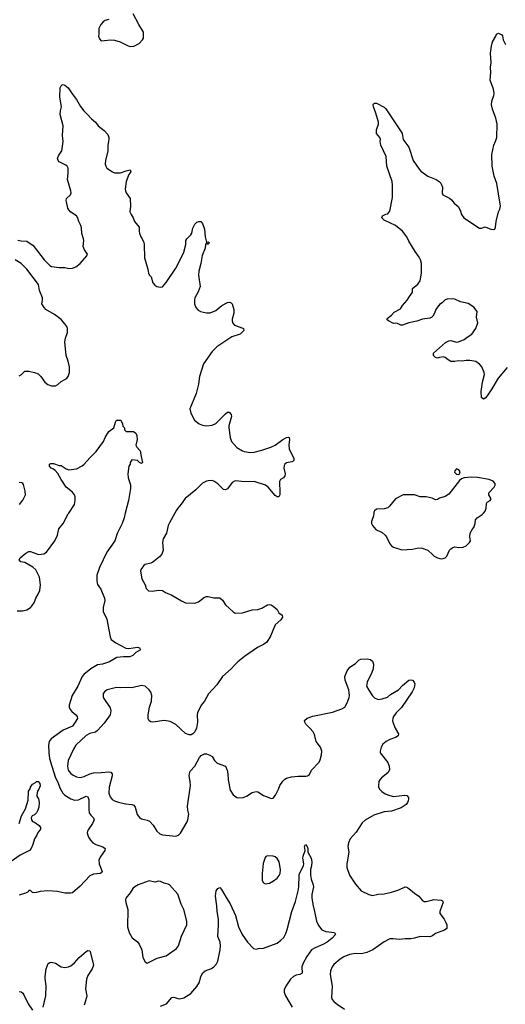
# Model space of a CAD drawing. Header units: inches. Extents: x 1834610 to 2027685, y 642842 to 774116.
# Tile 441 of 632: x 1925676 to 1930760, y 724860 to 735162. Entities that reach past the tile are written whole.
import ezdxf

# ---------------------------------------------------------------- set-up
doc = ezdxf.new("R2010")
doc.units = ezdxf.units.IN
doc.header["$MEASUREMENT"] = 0
for name, color, linetype in [('B9722', 7, 'Continuous'), ('B9723', 7, 'Continuous'), ('B9732', 7, 'Continuous'), ('B9733', 7, 'Continuous')]:
    doc.layers.add(name, color=color, linetype=linetype)

msp = doc.modelspace()

# ---------------------------------------------------------------- linework, layer by layer
at = {"layer": 'B9722', "color": 5}
for points, elevation in [([(1925650, 728975), (1925704, 728976), (1925752, 728988), (1925788, 729010), (1925798, 729022), (1925832, 729068), (1925846, 729110), (1925870, 729150), (1925885, 729190), (1925895, 729250), (1925882, 729330), (1925844, 729404), (1925815, 729435), (1925730, 729481), (1925689, 729490), (1925669, 729510), (1925681, 729530), (1925739, 729581), (1925770, 729599), (1925790, 729598), (1925873, 729567), (1925930, 729573), (1925958, 729590), (1926042, 729710), (1926070, 729770), (1926087, 729833), (1926131, 729889), (1926184, 729990), (1926191, 730000)], 460), ([(1926781, 730000), (1926768, 729950), (1926748, 729890), (1926695, 729785), (1926673, 729710), (1926588, 729592), (1926510, 729430), (1926484, 729350), (1926482, 729290), (1926492, 729252), (1926524, 729204), (1926564, 729110), (1926566, 729086), (1926549, 729010), (1926549, 728970), (1926589, 728889), (1926623, 728703), (1926635, 728675), (1926682, 728642), (1926787, 728587), (1926817, 728583), (1926910, 728595), (1926931, 728590), (1926942, 728570), (1926890, 728539), (1926859, 728510), (1926830, 728496), (1926764, 728496), (1926692, 728488), (1926617, 728443), (1926542, 728418), (1926490, 728410), (1926419, 728370), (1926349, 728311), (1926330, 728288), (1926284, 728190), (1926225, 728090), (1926194, 727990), (1926194, 727970), (1926204, 727944), (1926222, 727922), (1926263, 727890), (1926278, 727870), (1926280, 727850), (1926258, 727810), (1926228, 727770), (1926131, 727729), (1926004, 727636), (1925986, 727610), (1925978, 727570), (1925980, 727490), (1925988, 727432), (1926011, 727350), (1926049, 727230), (1926070, 727190), (1926098, 727118), (1926127, 727070), (1926149, 727049), (1926210, 727010), (1926250, 726997), (1926290, 726998), (1926370, 727036), (1926390, 727030), (1926398, 726998), (1926399, 726899), (1926404, 726864), (1926419, 726839), (1926450, 726810), (1926455, 726790), (1926438, 726750), (1926394, 726686), (1926385, 726670), (1926383, 726650), (1926396, 726610), (1926416, 726576), (1926440, 726550), (1926474, 726530), (1926546, 726506), (1926571, 726490), (1926567, 726470), (1926526, 726410), (1926505, 726370), (1926509, 726330), (1926538, 726250), (1926530, 726237), (1926518, 726230), (1926450, 726221), (1926410, 726203), (1926310, 726095), (1926230, 726026), (1926210, 726021), (1926150, 726023), (1926070, 726039), (1925970, 726047), (1925890, 726041), (1925850, 726028), (1925825, 726025), (1925809, 726030), (1925790, 726052), (1925770, 726049), (1925763, 726037), (1925737, 726023), (1925670, 726002)], 460), ([(1927300, 730000), (1927244, 729896), (1927231, 729869), (1927212, 729790), (1927179, 729730), (1927172, 729690), (1927177, 729610), (1927164, 729570), (1927138, 729542), (1927070, 729486), (1927050, 729476), (1926990, 729461), (1926975, 729450), (1926945, 729410), (1926941, 729390), (1926956, 729310), (1926988, 729250), (1926999, 729210), (1927025, 729185), (1927063, 729183), (1927130, 729193), (1927170, 729188), (1927201, 729170), (1927270, 729141), (1927370, 729080), (1927410, 729062), (1927510, 729056), (1927548, 729072), (1927610, 729121), (1927630, 729127), (1927650, 729127), (1927710, 729113), (1927770, 729111), (1927799, 729090), (1927830, 729041), (1927910, 728965), (1927932, 728952), (1928010, 728956), (1928110, 728987), (1928170, 728991), (1928210, 729004), (1928270, 729041), (1928290, 729043), (1928310, 729039), (1928330, 729027), (1928370, 728990), (1928390, 728956), (1928425, 728930), (1928427, 728910), (1928410, 728881), (1928351, 728830), (1928302, 728710), (1928264, 728650), (1928230, 728624), (1928167, 728593), (1928030, 728500), (1927958, 728442), (1927927, 728413), (1927891, 728369), (1927799, 728290), (1927738, 728202), (1927652, 728108), (1927610, 728033), (1927576, 727990), (1927539, 727910), (1927534, 727890), (1927536, 727810), (1927528, 727750), (1927510, 727709), (1927490, 727689), (1927470, 727678), (1927450, 727678), (1927410, 727692), (1927310, 727786), (1927250, 727819), (1927190, 727830), (1927070, 727811), (1927050, 727814), (1927030, 727824), (1927021, 727850), (1927022, 727890), (1927036, 727970), (1927056, 728030), (1927059, 728090), (1927047, 728127), (1927032, 728150), (1926990, 728187), (1926950, 728195), (1926850, 728171), (1926790, 728176), (1926731, 728171), (1926690, 728175), (1926590, 728149), (1926564, 728130), (1926551, 728110), (1926548, 728070), (1926622, 727962), (1926630, 727930), (1926622, 727890), (1926560, 727800), (1926490, 727723), (1926470, 727708), (1926410, 727692), (1926370, 727671), (1926263, 727570), (1926238, 727530), (1926182, 727410), (1926176, 727350), (1926184, 727310), (1926190, 727298), (1926210, 727275), (1926237, 727257), (1926270, 727241), (1926310, 727232), (1926350, 727242), (1926409, 727271), (1926450, 727283), (1926530, 727284), (1926610, 727293), (1926630, 727290), (1926644, 727270), (1926644, 727250), (1926612, 727130), (1926609, 727070), (1926624, 727030), (1926644, 727004), (1926668, 726988), (1926710, 726974), (1926783, 726957), (1926850, 726950), (1926870, 726942), (1926883, 726923), (1926907, 726847), (1926930, 726814), (1926950, 726799), (1927010, 726787), (1927035, 726775), (1927074, 726734), (1927111, 726670), (1927142, 726642), (1927170, 726632), (1927310, 726619), (1927339, 726630), (1927359, 726650), (1927429, 726770), (1927437, 726790), (1927445, 726850), (1927436, 726890), (1927434, 726934), (1927465, 727150), (1927462, 727190), (1927450, 727250), (1927452, 727270), (1927462, 727298), (1927509, 727351), (1927557, 727443), (1927577, 727463), (1927610, 727479), (1927630, 727479), (1927668, 727468), (1927690, 727451), (1927716, 727410), (1927743, 727383), (1927831, 727351), (1927847, 727310), (1927856, 727270), (1927858, 727210), (1927881, 727101), (1927910, 727052), (1927950, 727025), (1927970, 727021), (1928016, 727024), (1928050, 727039), (1928110, 727075), (1928150, 727087), (1928170, 727083), (1928230, 727045), (1928285, 727025), (1928310, 727012), (1928330, 727018), (1928353, 727047), (1928385, 727110), (1928399, 727150), (1928430, 727196), (1928450, 727216), (1928470, 727227), (1928522, 727238), (1928590, 727246), (1928670, 727247), (1928690, 727251), (1928710, 727263), (1928732, 727308), (1928810, 727392), (1928822, 727418), (1928835, 727470), (1928838, 727510), (1928833, 727530), (1928824, 727550), (1928781, 727610), (1928762, 727682), (1928749, 727710), (1928715, 727750), (1928672, 727790), (1928660, 727810), (1928656, 727830), (1928686, 727854), (1928746, 727874), (1928950, 727918), (1929050, 727951), (1929079, 727970), (1929106, 728014), (1929125, 728070), (1929127, 728090), (1929122, 728150), (1929084, 728250), (1929079, 728290), (1929103, 728350), (1929132, 728388), (1929190, 728425), (1929230, 728465), (1929249, 728471), (1929315, 728475), (1929350, 728466), (1929370, 728451), (1929379, 728419), (1929376, 728370), (1929362, 728330), (1929312, 728230), (1929308, 728190), (1929330, 728147), (1929370, 728087), (1929390, 728068), (1929430, 728050), (1929470, 728055), (1929527, 728073), (1929558, 728102), (1929641, 728150), (1929684, 728196), (1929750, 728251), (1929770, 728255), (1929790, 728251), (1929807, 728230), (1929813, 728213), (1929805, 728170), (1929785, 728130), (1929674, 727966), (1929619, 727910), (1929590, 727870), (1929582, 727850), (1929578, 727830), (1929582, 727810), (1929607, 727750), (1929641, 727690), (1929638, 727670), (1929611, 727650), (1929550, 727632), (1929511, 727610), (1929479, 727581), (1929461, 727550), (1929451, 727510), (1929451, 727490), (1929530, 727390), (1929544, 727350), (1929546, 727314), (1929530, 727280), (1929463, 727230), (1929447, 727210), (1929437, 727190), (1929431, 727150), (1929433, 727130), (1929447, 727107), (1929466, 727086), (1929503, 727063), (1929550, 727043), (1929590, 727033), (1929707, 727047), (1929730, 727046), (1929745, 727025), (1929748, 727010), (1929744, 726990), (1929736, 726970), (1929721, 726950), (1929670, 726916), (1929570, 726880), (1929490, 726873), (1929382, 726838), (1929292, 726788), (1929262, 726758), (1929199, 726661), (1929136, 726590), (1929118, 726550), (1929110, 726510), (1929120, 726450), (1929100, 726330), (1929102, 726290), (1929129, 726210), (1929190, 726117), (1929250, 726047), (1929330, 726007), (1929370, 725999), (1929430, 726013), (1929490, 726017), (1929570, 726034), (1929644, 726056), (1929710, 726088), (1929730, 726085), (1929750, 726073), (1929810, 726022), (1929856, 725990), (1929891, 725950), (1929910, 725936), (1929930, 725935), (1930000, 725953)], 480), ([(1929383, 730000), (1929380, 729970), (1929360, 729910), (1929359, 729890), (1929368, 729870), (1929406, 729826), (1929470, 729796), (1929503, 729770), (1929517, 729750), (1929550, 729679), (1929570, 729656), (1929590, 729642), (1929676, 729616), (1929790, 729621), (1929850, 729636), (1929890, 729633), (1929950, 729610), (1930000, 729564)], 520), ([(1925669, 726750), (1925696, 726830), (1925735, 726905), (1925765, 726995), (1925769, 727090), (1925785, 727115), (1925790, 727132), (1925810, 727162), (1925840, 727180), (1925850, 727191), (1925870, 727191), (1925885, 727170), (1925890, 727146), (1925876, 727110), (1925861, 727090), (1925855, 727050), (1925856, 727036), (1925871, 727010), (1925881, 726970), (1925877, 726923), (1925865, 726890), (1925850, 726864), (1925830, 726841), (1925808, 726832), (1925796, 726810), (1925798, 726790), (1925810, 726772), (1925830, 726765), (1925878, 726730), (1925892, 726710), (1925892, 726692), (1925861, 726650), (1925855, 726630), (1925831, 726590), (1925814, 726530), (1925796, 726490), (1925778, 726470), (1925679, 726421), (1925550, 726331)], 440), ([(1927150, 724839), (1927214, 724866), (1927270, 724930), (1927290, 724935), (1927330, 724920), (1927350, 724917), (1927393, 724927), (1927466, 724974), (1927490, 724996), (1927530, 725047), (1927557, 725090), (1927572, 725150), (1927593, 725190), (1927619, 725210), (1927684, 725236), (1927710, 725253), (1927737, 725283), (1927751, 725310), (1927776, 725430), (1927778, 725470), (1927773, 725510), (1927751, 725570), (1927758, 725690), (1927756, 725750), (1927742, 725830), (1927740, 725890), (1927727, 725990), (1927733, 726047), (1927750, 726071), (1927770, 726082), (1927790, 726062), (1927836, 725976), (1927878, 725910), (1927935, 725790), (1927967, 725670), (1928006, 725590), (1928061, 725510), (1928125, 725445), (1928150, 725438), (1928175, 725445), (1928230, 725447), (1928370, 725500), (1928411, 725529), (1928440, 725560), (1928461, 725599), (1928477, 725643), (1928525, 725830), (1928563, 725937), (1928592, 726048), (1928598, 726090), (1928600, 726210), (1928606, 726230), (1928647, 726310), (1928652, 726330), (1928641, 726390), (1928643, 726410), (1928664, 726470), (1928659, 726510), (1928669, 726530), (1928685, 726510), (1928691, 726491), (1928691, 726450), (1928727, 726390), (1928735, 726350), (1928732, 726310), (1928719, 726270), (1928719, 726210), (1928727, 726170), (1928750, 726111), (1928752, 726090), (1928736, 726010), (1928735, 725970), (1928747, 725890), (1928764, 725830), (1928782, 725730), (1928803, 725683), (1928838, 725638), (1928882, 725622), (1928970, 725610), (1928983, 725590), (1928947, 725550), (1928895, 725510), (1928850, 725485), (1928768, 725450), (1928732, 725428), (1928681, 725359), (1928643, 725290), (1928630, 725250), (1928633, 725187), (1928610, 725171), (1928570, 725164), (1928542, 725150), (1928510, 725121), (1928463, 725050), (1928446, 725010), (1928446, 724986), (1928458, 724950), (1928530, 724830)], 460), ([(1930000, 725580), (1929990, 725573), (1929970, 725566), (1929870, 725569), (1929810, 725550), (1929770, 725545), (1929710, 725545), (1929650, 725538), (1929585, 725545), (1929550, 725543), (1929490, 725513), (1929373, 725430), (1929310, 725401), (1929254, 725386), (1929190, 725390), (1929130, 725380), (1929070, 725358), (1929030, 725333), (1928964, 725276), (1928946, 725250), (1928930, 725210), (1928927, 725170), (1928947, 725050), (1928939, 724930), (1928947, 724910), (1928964, 724890), (1929000, 724860), (1929075, 724810)], 480), ([(1925922, 724830), (1925950, 724950), (1925952, 725052), (1925942, 725130), (1925943, 725150), (1925954, 725230), (1925974, 725286), (1925990, 725298), (1926010, 725299), (1926049, 725289), (1926110, 725250), (1926150, 725245), (1926188, 725252), (1926210, 725262), (1926250, 725292), (1926297, 725350), (1926370, 725413), (1926390, 725424), (1926410, 725418), (1926412, 725412), (1926450, 725270), (1926434, 725230), (1926390, 725161), (1926376, 725124), (1926363, 725023), (1926377, 724950), (1926375, 724930), (1926350, 724850)], 460), ([(1925670, 724995), (1925690, 724991), (1925710, 724975), (1925720, 724960), (1925766, 724866), (1925810, 724798)], 460)]:
    msp.add_lwpolyline(points, dxfattribs=dict(at, elevation=elevation))
at = {"layer": 'B9722', "color": 5, "elevation": 480}
for points in [[(1928270, 726413), (1928254, 726406), (1928245, 726395), (1928226, 726334), (1928215, 726230), (1928214, 726154), (1928230, 726131), (1928250, 726121), (1928290, 726128), (1928333, 726150), (1928370, 726179), (1928392, 726208), (1928402, 726230), (1928408, 726270), (1928392, 726350), (1928370, 726385), (1928350, 726403), (1928330, 726409)], [(1927030, 726150), (1926915, 726110), (1926882, 726090), (1926860, 726070), (1926834, 726026), (1926788, 725970), (1926784, 725950), (1926786, 725926), (1926807, 725850), (1926806, 725670), (1926822, 725610), (1926854, 725554), (1926910, 725515), (1926928, 725490), (1926954, 725430), (1926965, 725350), (1926990, 725305), (1927010, 725291), (1927030, 725301), (1927116, 725344), (1927210, 725368), (1927318, 725442), (1927337, 725470), (1927369, 725571), (1927426, 725690), (1927424, 725730), (1927393, 725850), (1927368, 725908), (1927332, 726012), (1927244, 726110), (1927230, 726118), (1927187, 726127), (1927150, 726146), (1927130, 726148), (1927090, 726139)]]:
    msp.add_lwpolyline(points, close=True, dxfattribs=at)
at = {"layer": 'B9723', "color": 5}
for points, elevation in [([(1926610, 735163), (1926570, 735152), (1926550, 735138), (1926525, 735110), (1926505, 735070), (1926503, 735030), (1926506, 735010), (1926501, 734990), (1926510, 734962), (1926530, 734941), (1926630, 734951), (1926670, 734946), (1926729, 734929), (1926810, 734888), (1926837, 734883), (1926870, 734886), (1926927, 734913), (1926961, 734950), (1926972, 734970), (1926972, 735030), (1926923, 735110), (1926863, 735223)], 520), ([(1925656, 732856), (1925690, 732848), (1925750, 732846), (1925818, 732798), (1925932, 732650), (1925990, 732590), (1926010, 732579), (1926090, 732570), (1926150, 732570), (1926190, 732559), (1926230, 732561), (1926265, 732575), (1926310, 732611), (1926379, 732690), (1926384, 732710), (1926380, 732720), (1926353, 732753), (1926339, 732790), (1926347, 732850), (1926345, 732870), (1926325, 732925), (1926323, 732983), (1926316, 733010), (1926294, 733050), (1926284, 733084), (1926270, 733109), (1926210, 733149), (1926191, 733171), (1926181, 733190), (1926165, 733255), (1926162, 733270), (1926167, 733290), (1926209, 733330), (1926215, 733350), (1926212, 733370), (1926175, 733490), (1926183, 733557), (1926182, 733610), (1926173, 733630), (1926160, 733640), (1926090, 733674), (1926077, 733690), (1926073, 733710), (1926081, 733739), (1926116, 733790), (1926131, 733889), (1926125, 733950), (1926130, 734050), (1926101, 734170), (1926103, 734210), (1926112, 734250), (1926095, 734350), (1926101, 734450), (1926109, 734471), (1926120, 734480), (1926130, 734483), (1926150, 734477), (1926184, 734450), (1926225, 734385), (1926270, 734327), (1926312, 734252), (1926347, 734207), (1926388, 734168), (1926426, 734126), (1926468, 734090), (1926497, 734050), (1926561, 734001), (1926599, 733959), (1926608, 733930), (1926608, 733910), (1926599, 733850), (1926600, 733790), (1926575, 733690), (1926572, 733652), (1926577, 733630), (1926589, 733609), (1926646, 733570), (1926670, 733559), (1926730, 733559), (1926790, 733581), (1926834, 733590), (1926838, 733570), (1926819, 733541), (1926790, 733470), (1926781, 733390), (1926783, 733370), (1926791, 733350), (1926834, 733290), (1926836, 733210), (1926830, 733150), (1926842, 733122), (1926864, 733090), (1926879, 733050), (1926927, 732990), (1926925, 732950), (1926930, 732930), (1926945, 732890), (1926959, 732870), (1926976, 732830), (1926980, 732810), (1926984, 732670), (1927017, 732550), (1927023, 732510), (1927031, 732491), (1927051, 732470), (1927068, 732410), (1927090, 732383), (1927110, 732371), (1927130, 732367), (1927150, 732364), (1927170, 732368), (1927210, 732411), (1927310, 732563), (1927346, 732630), (1927393, 732730), (1927415, 732810), (1927416, 732850), (1927426, 732870), (1927468, 732912), (1927477, 732930), (1927490, 732982), (1927510, 733022), (1927530, 733045), (1927550, 733051), (1927572, 733050), (1927591, 733031), (1927610, 732970), (1927616, 732890), (1927630, 732834), (1927644, 732836), (1927658, 732830), (1927650, 732809), (1927630, 732826), (1927622, 732810), (1927619, 732770), (1927586, 732694), (1927572, 732610), (1927550, 732530), (1927548, 732490), (1927565, 732370), (1927545, 732315), (1927510, 732250), (1927505, 732230), (1927507, 732190), (1927521, 732150), (1927543, 732123), (1927568, 732108), (1927630, 732096), (1927670, 732096), (1927730, 732118), (1927793, 732170), (1927850, 732204), (1927870, 732207), (1927890, 732201), (1927899, 732190), (1927919, 732130), (1927918, 732090), (1927902, 732030), (1927900, 732010), (1927906, 731986), (1927924, 731964), (1928013, 731933), (1928018, 731930), (1928023, 731910), (1927985, 731870), (1927896, 731844), (1927741, 731739), (1927690, 731690), (1927600, 731560), (1927557, 731430), (1927547, 731350), (1927522, 731250), (1927458, 731090), (1927466, 731046), (1927507, 730970), (1927555, 730935), (1927590, 730921), (1927630, 730914), (1927690, 730919), (1927730, 730936), (1927830, 731039), (1927850, 731054), (1927870, 731055), (1927890, 731030), (1927893, 731010), (1927866, 730914), (1927864, 730890), (1927881, 730790), (1927895, 730750), (1927950, 730684), (1928007, 730650), (1928025, 730645), (1928090, 730635), (1928130, 730638), (1928210, 730658), (1928304, 730690), (1928350, 730710), (1928430, 730770), (1928470, 730790), (1928490, 730794), (1928496, 730790), (1928501, 730770), (1928493, 730710), (1928498, 730670), (1928547, 730570), (1928546, 730550), (1928538, 730542), (1928525, 730535), (1928470, 730524), (1928451, 730510), (1928444, 730496), (1928442, 730470), (1928456, 730410), (1928453, 730390), (1928436, 730370), (1928405, 730350), (1928395, 730330), (1928401, 730210), (1928399, 730190), (1928390, 730169), (1928370, 730169), (1928350, 730184), (1928276, 730270), (1928250, 730291), (1928130, 730331), (1928033, 730327), (1927930, 730336), (1927902, 730318), (1927850, 730252), (1927830, 730241), (1927810, 730246), (1927750, 730307), (1927710, 730335), (1927680, 730340), (1927650, 730338), (1927630, 730334), (1927590, 730312), (1927519, 730241), (1927408, 730152), (1927368, 730092), (1927330, 730052), (1927316, 730030), (1927300, 730000)], 480), ([(1930000, 732061), (1930000, 732060), (1929990, 732048), (1929970, 732038), (1929894, 732030), (1929834, 732006), (1929750, 731989), (1929684, 731964), (1929665, 731965), (1929630, 731984), (1929612, 731988), (1929590, 731984), (1929538, 732010), (1929523, 732023), (1929518, 732030), (1929523, 732037), (1929569, 732070), (1929597, 732103), (1929664, 732136), (1929685, 732170), (1929734, 732226), (1929756, 732264), (1929776, 732290), (1929787, 732310), (1929790, 732350), (1929844, 732396), (1929869, 732430), (1929884, 732510), (1929884, 732610), (1929873, 732650), (1929858, 732678), (1929815, 732735), (1929750, 732845), (1929730, 732889), (1929684, 732950), (1929610, 733007), (1929490, 733063), (1929468, 733090), (1929474, 733110), (1929510, 733128), (1929530, 733131), (1929550, 733158), (1929579, 733301), (1929580, 733430), (1929574, 733470), (1929519, 733630), (1929512, 733730), (1929456, 733850), (1929449, 733891), (1929453, 733910), (1929445, 733930), (1929412, 733972), (1929412, 734010), (1929431, 734069), (1929433, 734090), (1929405, 734185), (1929379, 734250), (1929376, 734270), (1929380, 734281), (1929390, 734290), (1929410, 734289), (1929490, 734246), (1929510, 734228), (1929671, 733990), (1929680, 733970), (1929691, 733910), (1929697, 733897), (1929749, 733829), (1929796, 733690), (1929857, 733597), (1929877, 733577), (1929950, 733525), (1930000, 733505)], 480), ([(1925670, 731435), (1925696, 731450), (1925730, 731485), (1925770, 731485), (1925832, 731470), (1925870, 731455), (1925897, 731430), (1925939, 731370), (1925970, 731346), (1926010, 731331), (1926049, 731331), (1926076, 731344), (1926110, 731376), (1926150, 731396), (1926169, 731410), (1926184, 731430), (1926196, 731470), (1926197, 731530), (1926184, 731590), (1926162, 731650), (1926147, 731790), (1926155, 731830), (1926177, 731890), (1926177, 731930), (1926169, 731950), (1926150, 731981), (1926110, 732026), (1926039, 732079), (1925950, 732129), (1925932, 732152), (1925909, 732190), (1925915, 732225), (1925914, 732250), (1925884, 732330), (1925871, 732390), (1925752, 732552), (1925691, 732611), (1925628, 732648)], 480), ([(1926191, 730000), (1926250, 730090), (1926258, 730130), (1926257, 730170), (1926251, 730191), (1926230, 730217), (1926161, 730270), (1926110, 730350), (1926075, 730415), (1926046, 730446), (1926023, 730463), (1926006, 730470), (1925989, 730490), (1925989, 730511), (1926003, 730517), (1926030, 730518), (1926090, 730498), (1926110, 730498), (1926163, 730463), (1926190, 730453), (1926270, 730464), (1926330, 730493), (1926352, 730510), (1926410, 730579), (1926476, 730644), (1926552, 730750), (1926570, 730791), (1926610, 730854), (1926662, 730890), (1926679, 730950), (1926690, 730972), (1926727, 730973), (1926734, 730970), (1926752, 730932), (1926754, 730910), (1926772, 730892), (1926774, 730870), (1926790, 730854), (1926867, 730853), (1926890, 730834), (1926902, 730810), (1926905, 730770), (1926892, 730710), (1926902, 730690), (1926938, 730650), (1926947, 730590), (1926962, 730530), (1926950, 730518), (1926930, 730529), (1926910, 730549), (1926850, 730558), (1926832, 730530), (1926831, 730510), (1926818, 730490), (1926807, 730410), (1926811, 730370), (1926835, 730295), (1926837, 730257), (1926815, 730130), (1926781, 730000)], 460), ([(1925673, 730090), (1925710, 730136), (1925736, 730190), (1925733, 730230), (1925717, 730297), (1925709, 730309), (1925697, 730317), (1925670, 730321)], 480), ([(1930000, 730152), (1929995, 730155), (1929930, 730169), (1929870, 730169), (1929810, 730189), (1929690, 730189), (1929610, 730149), (1929548, 730072), (1929530, 730056), (1929490, 730044), (1929410, 730039), (1929390, 730022), (1929384, 730010), (1929383, 730000)], 520)]:
    msp.add_lwpolyline(points, dxfattribs=dict(at, elevation=elevation))
at = {"layer": 'B9732', "color": 5}
for points, elevation in [([(1930000, 729564), (1930015, 729550), (1930049, 729531), (1930090, 729520), (1930110, 729523), (1930130, 729531), (1930149, 729550), (1930176, 729610), (1930190, 729627), (1930210, 729641), (1930230, 729647), (1930270, 729641), (1930317, 729643), (1930350, 729657), (1930384, 729690), (1930394, 729710), (1930389, 729750), (1930393, 729790), (1930412, 729828), (1930429, 729850), (1930445, 729890), (1930449, 729930), (1930465, 729950), (1930516, 729984), (1930531, 730000)], 520), ([(1930000, 725953), (1930010, 725956), (1930088, 725948), (1930101, 725941), (1930111, 725930), (1930075, 725830), (1930076, 725810), (1930120, 725750), (1930137, 725717), (1930148, 725690), (1930148, 725652), (1930125, 725635), (1930030, 725602), (1930000, 725580)], 480)]:
    msp.add_lwpolyline(points, dxfattribs=dict(at, elevation=elevation))
at = {"layer": 'B9733', "color": 5}
for points, elevation in [([(1930000, 733505), (1930036, 733490), (1930066, 733470), (1930086, 733450), (1930103, 733410), (1930098, 733350), (1930105, 733330), (1930175, 733295), (1930198, 733278), (1930223, 733243), (1930266, 733206), (1930288, 733170), (1930303, 733123), (1930327, 733090), (1930490, 732981), (1930510, 732982), (1930550, 732996), (1930610, 732971), (1930634, 732966), (1930649, 732971), (1930659, 732990), (1930665, 733050), (1930689, 733150), (1930702, 733178), (1930710, 733210), (1930670, 733448), (1930645, 733525), (1930624, 733630), (1930619, 733750), (1930640, 733850), (1930662, 733898), (1930670, 733930), (1930673, 734070), (1930661, 734130), (1930625, 734225), (1930616, 734270), (1930620, 734310), (1930641, 734370), (1930643, 734390), (1930636, 734436), (1930602, 734530), (1930609, 734610), (1930605, 734665), (1930612, 734710), (1930605, 734810), (1930614, 734886), (1930626, 734930), (1930662, 734990), (1930669, 735011), (1930690, 735022), (1930724, 735004), (1930730, 734994), (1930739, 734950), (1930762, 734902)], 480), ([(1930778, 731522), (1930684, 731410), (1930620, 731300), (1930570, 731225), (1930550, 731201), (1930530, 731193), (1930510, 731210), (1930507, 731270), (1930522, 731370), (1930542, 731450), (1930540, 731470), (1930515, 731530), (1930490, 731556), (1930450, 731585), (1930390, 731597), (1930350, 731597), (1930309, 731589), (1930270, 731592), (1930230, 731585), (1930190, 731587), (1930163, 731603), (1930130, 731629), (1930110, 731633), (1930071, 731629), (1930050, 731622), (1930029, 731629), (1930009, 731650), (1930009, 731671), (1930134, 731786), (1930170, 731802), (1930190, 731805), (1930250, 731788), (1930270, 731793), (1930330, 731817), (1930359, 731841), (1930410, 731871), (1930453, 731930), (1930473, 731990), (1930460, 732050), (1930465, 732110), (1930430, 732154), (1930370, 732192), (1930290, 732209), (1930230, 732238), (1930210, 732242), (1930150, 732239), (1930131, 732230), (1930100, 732200), (1930070, 732182), (1930031, 732130), (1930018, 732090), (1930000, 732061)], 480), ([(1930531, 730000), (1930550, 730019), (1930560, 730050), (1930562, 730098), (1930570, 730112), (1930603, 730130), (1930613, 730150), (1930586, 730190), (1930587, 730210), (1930644, 730270), (1930654, 730290), (1930654, 730310), (1930633, 730333), (1930590, 730350), (1930470, 730373), (1930405, 730375), (1930330, 730367), (1930303, 730357), (1930280, 730340), (1930170, 730199), (1930130, 730173), (1930070, 730155), (1930050, 730142), (1930030, 730138), (1930000, 730152)], 520)]:
    msp.add_lwpolyline(points, dxfattribs=dict(at, elevation=elevation))
at = {"layer": 'B9733', "color": 5, "elevation": 520}
msp.add_lwpolyline([(1930250, 730461), (1930230, 730442), (1930228, 730428), (1930250, 730405), (1930270, 730403), (1930282, 730410), (1930289, 730430), (1930272, 730452)], close=True, dxfattribs=at)

doc.saveas('drawing.dxf')
